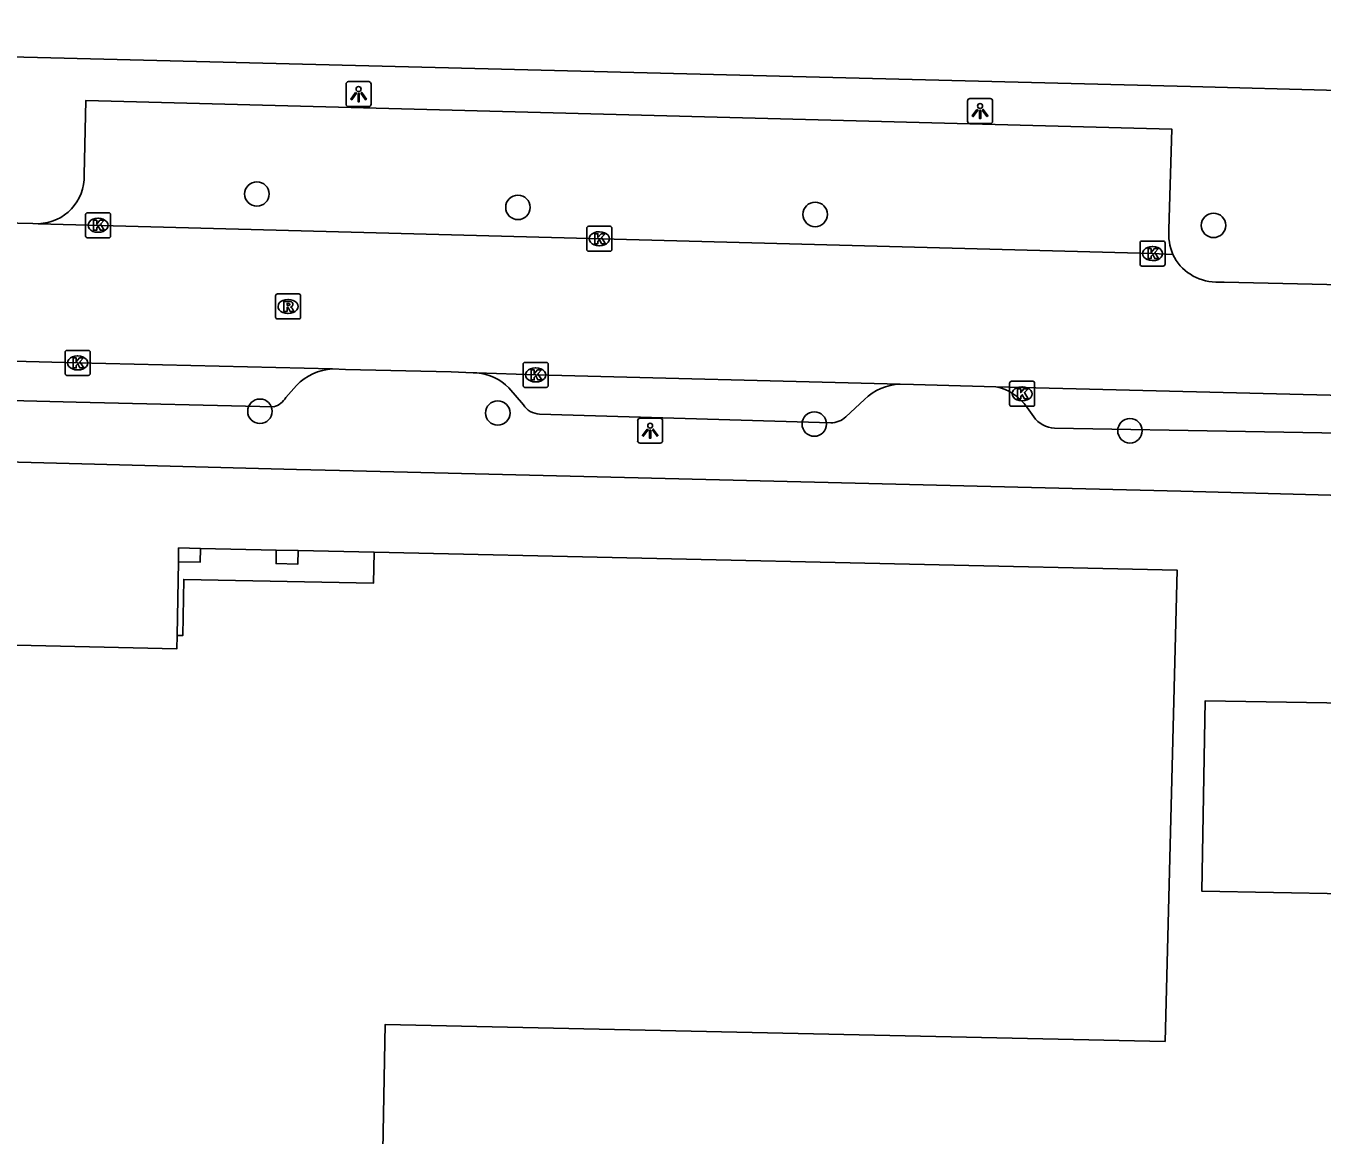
# Model space of a CAD drawing. Extents: x 160026 to 161302, y 384757 to 385701.
# Drawn here: x 160594 to 160645.8, y 384870.1 to 384914.4 of the extents above; entities that cross this region are included whole.
import ezdxf

# ---------------------------------------------------------------- set-up
doc = ezdxf.new("R2010")
doc.units = 0
for name, color, linetype in [('IMGEO_Boom', 7, 'Continuous'), ('IMGEO_Kolk', 7, 'Continuous'), ('IMGEO_Lichtpunt', 7, 'Continuous'), ('IMGEO_Pand', 7, 'Continuous'), ('IMGEO_Pand_overbouw', 7, 'Continuous'), ('IMGEO_Rijbaan_lokaal_open', 7, 'Continuous'), ('IMGEO_Rioolput', 7, 'Continuous'), ('IMGEO_Voetpad_open', 7, 'Continuous')]:
    doc.layers.add(name, color=color, linetype=linetype)

msp = doc.modelspace()

# ---------------------------------------------------------------- linework, layer by layer
at = {"layer": 'IMGEO_Boom'}
for centre in [(160603.27, 384907.696), (160613.7, 384907.162), (160625.578, 384906.88), (160641.496, 384906.443), (160603.391, 384899.017), (160612.895, 384898.948), (160625.544, 384898.508), (160638.157, 384898.238)]:
    msp.add_circle(centre, 0.489, dxfattribs=at)
at = {"layer": 'IMGEO_Kolk'}
for p, q in [((160596.424, 384906.019), (160596.424, 384906.871)), ((160596.499, 384906.945), (160597.351, 384906.945)), ((160596.912, 384906.725), (160596.937, 384906.725)), ((160597.425, 384906.871), (160597.425, 384906.019)), ((160596.935, 384906.165), (160596.91, 384906.165)), ((160616.453, 384905.482), (160616.453, 384906.334)), ((160616.528, 384906.408), (160617.38, 384906.408)), ((160616.941, 384906.188), (160616.966, 384906.188)), ((160617.454, 384906.334), (160617.454, 384905.482)), ((160597.351, 384905.945), (160596.499, 384905.945)), ((160616.964, 384905.628), (160616.939, 384905.628)), ((160638.559, 384904.89), (160638.559, 384905.742)), ((160638.634, 384905.816), (160639.486, 384905.816)), ((160639.047, 384905.596), (160639.072, 384905.596)), ((160639.56, 384905.742), (160639.56, 384904.89)), ((160617.38, 384905.408), (160616.528, 384905.408)), ((160639.486, 384904.816), (160638.634, 384904.816)), ((160639.07, 384905.036), (160639.045, 384905.036)), ((160595.681, 384901.448), (160596.533, 384901.448)), ((160595.606, 384900.522), (160595.606, 384901.374)), ((160596.094, 384901.228), (160596.119, 384901.228)), ((160596.607, 384901.374), (160596.607, 384900.522)), ((160613.983, 384900.969), (160614.835, 384900.969)), ((160596.533, 384900.448), (160595.681, 384900.448)), ((160596.117, 384900.668), (160596.092, 384900.668)), ((160613.908, 384900.043), (160613.908, 384900.895)), ((160614.396, 384900.749), (160614.421, 384900.749)), ((160614.909, 384900.895), (160614.909, 384900.043)), ((160614.835, 384899.969), (160613.983, 384899.969)), ((160614.419, 384900.189), (160614.394, 384900.189)), ((160633.346, 384899.289), (160633.346, 384900.141)), ((160633.421, 384900.215), (160634.273, 384900.215)), ((160633.834, 384899.995), (160633.859, 384899.995)), ((160634.347, 384900.141), (160634.347, 384899.289)), ((160633.857, 384899.435), (160633.832, 384899.435)), ((160634.273, 384899.215), (160633.421, 384899.215))]:
    msp.add_line(p, q, dxfattribs=at)
for points in [[(160596.424, 384906.019), (160596.424, 384906.871)], [(160596.499, 384906.945), (160597.351, 384906.945)], [(160596.745, 384906.645), (160596.868, 384906.645), (160596.868, 384906.494), (160596.998, 384906.645), (160597.162, 384906.645), (160597.016, 384906.494), (160597.169, 384906.245), (160597.017, 384906.245), (160596.932, 384906.409), (160596.868, 384906.342), (160596.868, 384906.245), (160596.745, 384906.245), (160596.745, 384906.645)], [(160597.425, 384906.871), (160597.425, 384906.019)], [(160616.453, 384905.482), (160616.453, 384906.334)], [(160616.528, 384906.408), (160617.38, 384906.408)], [(160616.774, 384906.108), (160616.897, 384906.108), (160616.897, 384905.957), (160617.027, 384906.108), (160617.191, 384906.108), (160617.045, 384905.957), (160617.198, 384905.708), (160617.046, 384905.708), (160616.961, 384905.872), (160616.897, 384905.805), (160616.897, 384905.708), (160616.774, 384905.708), (160616.774, 384906.108)], [(160617.454, 384906.334), (160617.454, 384905.482)], [(160597.351, 384905.945), (160596.499, 384905.945)], [(160638.559, 384904.89), (160638.559, 384905.742)], [(160638.634, 384905.816), (160639.486, 384905.816)], [(160639.56, 384905.742), (160639.56, 384904.89)], [(160617.38, 384905.408), (160616.528, 384905.408)], [(160638.88, 384905.516), (160639.003, 384905.516), (160639.003, 384905.365), (160639.133, 384905.516), (160639.297, 384905.516), (160639.151, 384905.365), (160639.304, 384905.116), (160639.152, 384905.116), (160639.067, 384905.28), (160639.003, 384905.213), (160639.003, 384905.116), (160638.88, 384905.116), (160638.88, 384905.516)], [(160639.486, 384904.816), (160638.634, 384904.816)], [(160595.681, 384901.448), (160596.533, 384901.448)], [(160595.606, 384900.522), (160595.606, 384901.374)], [(160595.927, 384901.148), (160596.05, 384901.148), (160596.05, 384900.997), (160596.18, 384901.148), (160596.344, 384901.148), (160596.198, 384900.997), (160596.351, 384900.748), (160596.199, 384900.748), (160596.114, 384900.912), (160596.05, 384900.845), (160596.05, 384900.748), (160595.927, 384900.748), (160595.927, 384901.148)], [(160596.607, 384901.374), (160596.607, 384900.522)], [(160613.983, 384900.969), (160614.835, 384900.969)], [(160596.533, 384900.448), (160595.681, 384900.448)], [(160613.908, 384900.043), (160613.908, 384900.895)], [(160614.229, 384900.669), (160614.352, 384900.669), (160614.352, 384900.518), (160614.482, 384900.669), (160614.646, 384900.669), (160614.5, 384900.518), (160614.653, 384900.269), (160614.501, 384900.269), (160614.416, 384900.433), (160614.352, 384900.366), (160614.352, 384900.269), (160614.229, 384900.269), (160614.229, 384900.669)], [(160614.909, 384900.895), (160614.909, 384900.043)], [(160614.835, 384899.969), (160613.983, 384899.969)], [(160633.346, 384899.289), (160633.346, 384900.141)], [(160633.421, 384900.215), (160634.273, 384900.215)], [(160633.667, 384899.915), (160633.79, 384899.915), (160633.79, 384899.764), (160633.92, 384899.915), (160634.084, 384899.915), (160633.938, 384899.764), (160634.091, 384899.515), (160633.939, 384899.515), (160633.854, 384899.679), (160633.79, 384899.612), (160633.79, 384899.515), (160633.667, 384899.515), (160633.667, 384899.915)], [(160634.347, 384900.141), (160634.347, 384899.289)], [(160634.273, 384899.215), (160633.421, 384899.215)]]:
    msp.add_lwpolyline(points, dxfattribs=at)
for centre, start, end in [((160596.501, 384906.869), 91.552, 178.448), ((160596.501, 384906.869), 91.552, 178.448), ((160597.349, 384906.869), 1.552, 88.448), ((160597.349, 384906.869), 1.552, 88.448), ((160616.53, 384906.332), 91.552, 178.448), ((160616.53, 384906.332), 91.552, 178.448), ((160617.378, 384906.332), 1.552, 88.448), ((160617.378, 384906.332), 1.552, 88.448), ((160596.501, 384906.021), 181.552, 268.448), ((160596.501, 384906.021), 181.552, 268.448), ((160597.349, 384906.021), 271.552, 358.448), ((160597.349, 384906.021), 271.552, 358.448), ((160638.636, 384905.74), 91.552, 178.448), ((160638.636, 384905.74), 91.552, 178.448), ((160639.484, 384905.74), 1.552, 88.448), ((160639.484, 384905.74), 1.552, 88.448), ((160616.53, 384905.484), 181.552, 268.448), ((160616.53, 384905.484), 181.552, 268.448), ((160617.378, 384905.484), 271.552, 358.448), ((160617.378, 384905.484), 271.552, 358.448), ((160638.636, 384904.892), 181.552, 268.448), ((160638.636, 384904.892), 181.552, 268.448), ((160639.484, 384904.892), 271.552, 358.448), ((160639.484, 384904.892), 271.552, 358.448), ((160595.683, 384901.372), 91.552, 178.448), ((160595.683, 384901.372), 91.552, 178.448), ((160596.531, 384901.372), 1.552, 88.448), ((160596.531, 384901.372), 1.552, 88.448), ((160613.985, 384900.893), 91.552, 178.448), ((160613.985, 384900.893), 91.552, 178.448), ((160614.833, 384900.893), 1.552, 88.448), ((160614.833, 384900.893), 1.552, 88.448), ((160595.683, 384900.524), 181.552, 268.448), ((160595.683, 384900.524), 181.552, 268.448), ((160596.531, 384900.524), 271.552, 358.448), ((160596.531, 384900.524), 271.552, 358.448), ((160613.985, 384900.045), 181.552, 268.448), ((160613.985, 384900.045), 181.552, 268.448), ((160614.833, 384900.045), 271.552, 358.448), ((160614.833, 384900.045), 271.552, 358.448), ((160633.423, 384900.139), 91.552, 178.448), ((160633.423, 384900.139), 91.552, 178.448), ((160634.271, 384900.139), 1.552, 88.448), ((160634.271, 384900.139), 1.552, 88.448), ((160633.423, 384899.291), 181.552, 268.448), ((160633.423, 384899.291), 181.552, 268.448), ((160634.271, 384899.291), 271.552, 358.448), ((160634.271, 384899.291), 271.552, 358.448)]:
    msp.add_arc(centre, 0.0765, start, end, dxfattribs=at)
for centre, major_axis, ratio, start_param, end_param in [((160596.911, 384906.445), (-0.387, 0.002), 0.722429, 4.712389, 7.853982), ((160596.936, 384906.445), (-0.39, 0.002), 0.717154, 1.570796, 4.712389), ((160616.94, 384905.908), (-0.387, 0.002), 0.722429, 4.712389, 7.853982), ((160616.965, 384905.908), (-0.39, 0.002), 0.717154, 1.570796, 4.712389), ((160639.046, 384905.316), (-0.387, 0.002), 0.722429, 4.712389, 7.853982), ((160639.071, 384905.316), (-0.39, 0.002), 0.717154, 1.570796, 4.712389), ((160596.093, 384900.948), (-0.387, 0.002), 0.722429, 4.712389, 7.853982), ((160596.118, 384900.948), (-0.39, 0.002), 0.717154, 1.570796, 4.712389), ((160614.395, 384900.469), (-0.387, 0.002), 0.722429, 4.712389, 7.853982), ((160614.42, 384900.469), (-0.39, 0.002), 0.717154, 1.570796, 4.712389), ((160633.833, 384899.715), (-0.387, 0.002), 0.722429, 4.712389, 7.853982), ((160633.858, 384899.715), (-0.39, 0.002), 0.717154, 1.570796, 4.712389)]:
    msp.add_ellipse(centre, major_axis=major_axis, ratio=ratio, start_param=start_param, end_param=end_param, dxfattribs=at)
at = {"layer": 'IMGEO_Lichtpunt'}
for p, q in [((160606.836, 384912.089), (160606.836, 384911.282)), ((160606.836, 384912.089), (160606.836, 384911.282)), ((160607.738, 384912.184), (160606.93, 384912.184)), ((160607.738, 384912.184), (160606.93, 384912.184)), ((160607.832, 384911.282), (160607.832, 384912.089)), ((160607.832, 384911.282), (160607.832, 384912.089)), ((160631.669, 384911.412), (160631.669, 384910.605)), ((160631.669, 384911.412), (160631.669, 384910.605)), ((160632.571, 384911.507), (160631.763, 384911.507)), ((160632.571, 384911.507), (160631.763, 384911.507)), ((160632.665, 384910.605), (160632.665, 384911.412)), ((160632.665, 384910.605), (160632.665, 384911.412)), ((160606.93, 384911.188), (160607.738, 384911.188)), ((160606.93, 384911.188), (160607.738, 384911.188)), ((160631.763, 384910.511), (160632.571, 384910.511)), ((160631.763, 384910.511), (160632.571, 384910.511)), ((160618.486, 384898.645), (160618.486, 384897.838)), ((160618.486, 384898.645), (160618.486, 384897.838)), ((160619.388, 384898.74), (160618.58, 384898.74)), ((160619.388, 384898.74), (160618.58, 384898.74)), ((160619.482, 384897.838), (160619.482, 384898.645)), ((160619.482, 384897.838), (160619.482, 384898.645)), ((160618.58, 384897.744), (160619.388, 384897.744)), ((160618.58, 384897.744), (160619.388, 384897.744))]:
    msp.add_line(p, q, dxfattribs=at)
for points in [[(160607.21, 384911.753), (160607.249, 384911.725), (160607.061, 384911.463), (160607.023, 384911.49), (160607.21, 384911.753)], [(160607.312, 384911.705), (160607.359, 384911.705), (160607.359, 384911.383), (160607.312, 384911.383), (160607.312, 384911.705)], [(160607.422, 384911.725), (160607.46, 384911.752), (160607.647, 384911.49), (160607.608, 384911.462), (160607.422, 384911.725)], [(160632.043, 384911.076), (160632.082, 384911.048), (160631.894, 384910.786), (160631.856, 384910.813), (160632.043, 384911.076)], [(160632.145, 384911.028), (160632.192, 384911.028), (160632.192, 384910.706), (160632.145, 384910.706), (160632.145, 384911.028)], [(160632.255, 384911.048), (160632.293, 384911.075), (160632.48, 384910.813), (160632.441, 384910.785), (160632.255, 384911.048)], [(160618.86, 384898.309), (160618.899, 384898.281), (160618.711, 384898.019), (160618.673, 384898.046), (160618.86, 384898.309)], [(160618.962, 384898.261), (160619.009, 384898.261), (160619.009, 384897.939), (160618.962, 384897.939), (160618.962, 384898.261)], [(160619.072, 384898.281), (160619.11, 384898.308), (160619.297, 384898.046), (160619.258, 384898.018), (160619.072, 384898.281)]]:
    msp.add_lwpolyline(points, dxfattribs=at)
for centre in [(160607.335, 384911.887), (160632.168, 384911.21), (160618.985, 384898.443)]:
    msp.add_circle(centre, 0.0994, dxfattribs=at)
for centre, start, end in [((160606.93, 384912.089), 90, 180), ((160606.93, 384912.089), 90, 180), ((160607.738, 384912.089), 0, 90), ((160607.738, 384912.089), 0, 90), ((160606.93, 384911.282), 180, 270), ((160606.93, 384911.282), 180, 270), ((160607.738, 384911.282), 270, 0), ((160607.738, 384911.282), 270, 360), ((160631.763, 384911.412), 90, 180), ((160631.763, 384911.412), 90, 180), ((160632.571, 384911.412), 0, 90), ((160632.571, 384911.412), 0, 90), ((160631.763, 384910.605), 180, 270), ((160631.763, 384910.605), 180, 270), ((160632.571, 384910.605), 270, 0), ((160632.571, 384910.605), 270, 360), ((160618.58, 384898.645), 90, 180), ((160618.58, 384898.645), 90, 180), ((160619.388, 384898.645), 0, 90), ((160619.388, 384898.645), 0, 90), ((160618.58, 384897.838), 180, 270), ((160618.58, 384897.838), 180, 270), ((160619.388, 384897.838), 270, 0), ((160619.388, 384897.838), 270, 360)]:
    msp.add_arc(centre, 0.0946, start, end, dxfattribs=at)
at = {"layer": 'IMGEO_Pand'}
for points in [[(160604.073, 384868.879), (160608.287, 384868.783), (160608.391, 384874.522), (160639.561, 384873.847), (160640.037, 384892.671), (160607.953, 384893.385), (160607.928, 384892.146), (160600.345, 384892.302), (160600.305, 384890.057), (160600.085, 384890.061), (160600.077, 384889.529), (160561.083, 384890.419), (160560.598, 384869.863), (160599.832, 384868.975)], [(160600.143, 384893.559), (160600.134, 384893.009), (160601.004, 384892.995), (160601.013, 384893.54), (160600.143, 384893.559)], [(160604.92, 384893.453), (160604.045, 384893.472), (160604.034, 384892.933), (160604.908, 384892.915), (160604.92, 384893.453)], [(160646.755, 384879.748), (160641.035, 384879.843), (160641.161, 384887.451), (160648.459, 384887.329)]]:
    msp.add_lwpolyline(points, dxfattribs=at)
at = {"layer": 'IMGEO_Pand_overbouw'}
msp.add_lwpolyline([(160600.143, 384893.559), (160600.134, 384893.009), (160600.085, 384890.061), (160600.305, 384890.057), (160600.345, 384892.302), (160607.928, 384892.146), (160607.953, 384893.385), (160604.92, 384893.453), (160604.045, 384893.472), (160601.013, 384893.54)], close=True, dxfattribs=at)
at = {"layer": 'IMGEO_Rijbaan_lokaal_open'}
for points in [[(160594.534, 384906.509), (160594.321, 384906.515), (160588.31, 384906.648), (160587.814, 384906.659)], [(160639.868, 384905.279), (160639.06, 384905.315), (160594.534, 384906.509)], [(160663.708, 384903.619), (160663.108, 384903.635), (160656.354, 384903.818), (160652.388, 384903.925), (160647.191, 384904.054), (160641.928, 384904.168), (160641.583, 384904.176)], [(160507.614, 384903.278), (160516.39, 384903.001), (160536.975, 384902.502), (160554.072, 384902.039), (160596.107, 384900.95), (160606.288, 384900.713)], [(160606.288, 384900.713), (160606.808, 384900.687), (160611.028, 384900.589), (160611.913, 384900.556), (160612.062, 384900.551)], [(160612.062, 384900.551), (160614.41, 384900.471), (160628.969, 384900.099)], [(160628.969, 384900.099), (160629.503, 384900.084), (160632.331, 384900.007), (160632.797, 384899.994)], [(160632.797, 384899.994), (160653.097, 384899.493)]]:
    msp.add_lwpolyline(points, dxfattribs=at)
msp.add_arc((160641.635, 384906.141), 1.966, 206.0165, 268.4894, dxfattribs=at)
at = {"layer": 'IMGEO_Rioolput'}
for p, q in [((160604.014, 384902.778), (160604.014, 384903.63)), ((160604.089, 384903.704), (160604.941, 384903.704)), ((160605.015, 384903.63), (160605.015, 384902.778)), ((160604.502, 384903.484), (160604.527, 384903.484)), ((160604.941, 384902.704), (160604.089, 384902.704)), ((160604.525, 384902.924), (160604.5, 384902.924))]:
    msp.add_line(p, q, dxfattribs=at)
for points in [[(160604.014, 384902.778), (160604.014, 384903.63)], [(160604.089, 384903.704), (160604.941, 384903.704)], [(160605.015, 384903.63), (160605.015, 384902.778)], [(160604.603, 384903.402), (160604.351, 384903.404), (160604.351, 384903.004)], [(160604.351, 384903.004), (160604.475, 384903.004), (160604.475, 384903.166), (160604.486, 384903.166)], [(160604.529, 384903.323), (160604.475, 384903.323), (160604.475, 384903.242)], [(160604.475, 384903.242), (160604.527, 384903.242)], [(160604.533, 384903.137), (160604.604, 384903.004), (160604.744, 384903.004), (160604.679, 384903.13)], [(160604.941, 384902.704), (160604.089, 384902.704)]]:
    msp.add_lwpolyline(points, dxfattribs=at)
for centre, radius, start, end in [((160604.091, 384903.628), 0.0765, 91.552, 178.448), ((160604.091, 384903.628), 0.0765, 91.552, 178.448), ((160604.939, 384903.628), 0.0765, 1.552, 88.448), ((160604.939, 384903.628), 0.0765, 1.552, 88.448), ((160604.485, 384903.113), 0.0533, 26.0293, 88.6989), ((160604.511, 384903.431), 0.19, 274.7715, 282.9687), ((160604.535, 384903.227), 0.0964, 77.0061, 93.1865), ((160604.549, 384903.284), 0.0378, 276.6634, 79.6772), ((160604.602, 384903.292), 0.109, 350.3612, 89.416), ((160604.6, 384903.292), 0.112, 277.5842, 350.9817), ((160604.584, 384903.077), 0.108, 29.5134, 73.7905), ((160604.091, 384902.78), 0.0765, 181.552, 268.448), ((160604.091, 384902.78), 0.0765, 181.552, 268.448), ((160604.939, 384902.78), 0.0765, 271.552, 358.448), ((160604.939, 384902.78), 0.0765, 271.552, 358.448)]:
    msp.add_arc(centre, radius, start, end, dxfattribs=at)
for centre, major_axis, ratio, start_param, end_param in [((160604.501, 384903.204), (-0.387, 0.002), 0.722429, 4.712389, 7.853982), ((160604.526, 384903.204), (-0.39, 0.002), 0.717154, 1.570796, 4.712389)]:
    msp.add_ellipse(centre, major_axis=major_axis, ratio=ratio, start_param=start_param, end_param=end_param, dxfattribs=at)
at = {"layer": 'IMGEO_Voetpad_open'}
for points in [[(160646.505, 384911.834), (160640.573, 384911.984), (160594.508, 384913.145), (160581.47, 384913.473), (160554.587, 384914.151), (160512.105, 384915.262)], [(160596.373, 384908.456), (160596.433, 384911.428), (160639.832, 384910.279), (160639.708, 384906.283)], [(160603.945, 384899.192), (160596.048, 384899.383), (160518.113, 384901.369)], [(160604.855, 384900.047), (160604.431, 384899.567)], [(160613.917, 384899.275), (160613.336, 384899.952)], [(160627.549, 384899.487), (160626.804, 384898.798)], [(160626.201, 384898.555), (160614.559, 384898.901)], [(160634.311, 384898.799), (160634.051, 384899.172)], [(160528.344, 384898.663), (160537.475, 384898.464), (160562.234, 384897.821), (160562.423, 384897.816), (160604.856, 384896.691), (160606.57, 384896.649), (160640.189, 384895.825), (160712.953, 384893.879)], [(160650.401, 384898.077), (160635.144, 384898.345)]]:
    msp.add_lwpolyline(points, dxfattribs=at)
for centre, radius, start, end in [((160594.478, 384908.404), 1.896, 271.6917, 1.5763), ((160642.05, 384906.141), 2.346, 176.5414, 201.5679), ((160606.403, 384898.591), 2.125, 93.102, 136.7522), ((160611.923, 384898.6), 1.956, 43.723, 85.9138), ((160629.04, 384897.98), 2.12, 91.9256, 134.7051), ((160632.418, 384898.049), 1.982, 34.5271, 78.983), ((160603.691, 384900.023), 0.869, 286.9733, 328.3346), ((160614.627, 384899.755), 0.857, 214.083, 265.4708), ((160626.212, 384899.397), 0.842, 269.2406, 314.6568), ((160635.167, 384899.379), 1.034, 214.0975, 268.7202)]:
    msp.add_arc(centre, radius, start, end, dxfattribs=at)

doc.saveas('drawing.dxf')
